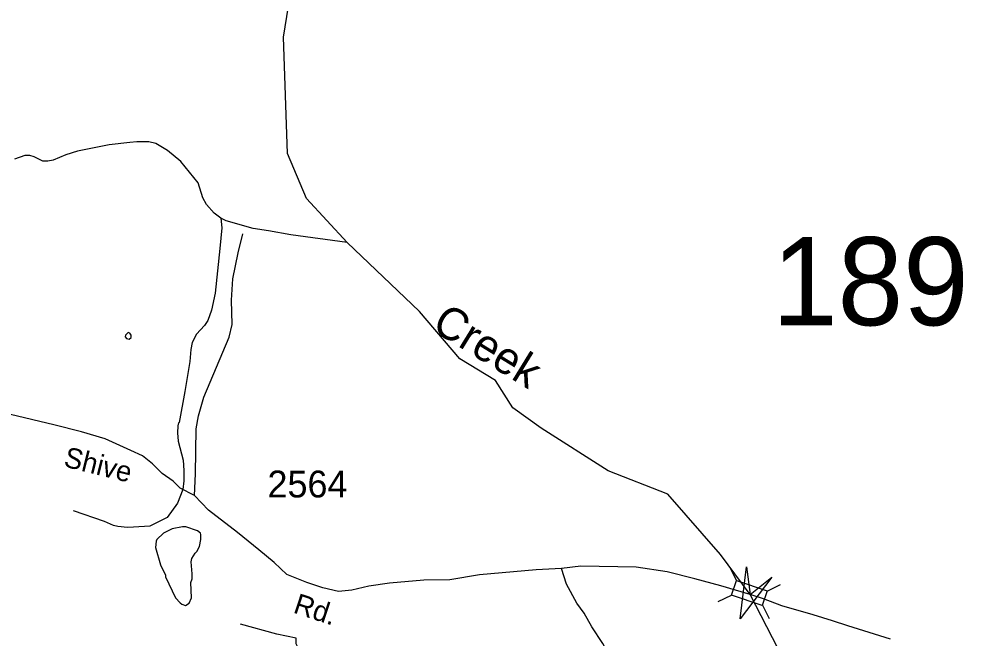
# Model space of a CAD drawing. Extents: x 1473865 to 1648260, y 639067 to 773536.
# Drawn here: x 1559198 to 1563591, y 652286 to 655168 of the extents above; entities that cross this region are included whole.
import ezdxf

# ---------------------------------------------------------------- set-up
doc = ezdxf.new("R2010")
doc.units = 0
for name, color, linetype in [('Exist Hydrographic Creek Single Shore', 7, 'Continuous'), ('Exist Hydrographic Creek Single Shore Label', 7, 'Continuous'), ('Exist Hydrographic Misc Water Feature', 7, 'Continuous'), ('Exist Road Non-System Type 51', 7, 'Continuous'), ('Exist Road Secondary Structure Standard Bridge Attributed CELL', 7, 'Continuous'), ('Exist Road Secondary Structure Standard Bridge CELL', 7, 'Continuous'), ('Exist Road Secondary Structure Standard Bridge Number Label', 7, 'Continuous'), ('Exist Road Secondary Type 51 Attributed', 7, 'Continuous'), ('Exist Road Secondary Type 51 Label', 7, 'Continuous'), ('Exist Road Secondary Type 51 Number Label', 7, 'Continuous')]:
    doc.layers.add(name, color=color, linetype=linetype)

msp = doc.modelspace()

# ---------------------------------------------------------------- linework, layer by layer
at = {"layer": 'Exist Hydrographic Creek Single Shore'}
msp.add_lwpolyline([(1563014.2, 651686), (1562599.1, 652488.2), (1562461.7, 652674.9), (1562216.3, 652956.1), (1561938.6, 653063.8), (1561628.2, 653263.3), (1561496.2, 653357.9), (1561415.2, 653484.2), (1561249.2, 653586.1), (1561061.2, 653806.5), (1560725.5, 654126.7), (1560535.2, 654332.5), (1560447.3, 654541), (1560429.2, 655083), (1560466.2, 655315.3)], dxfattribs=at)
at = {"layer": 'Exist Hydrographic Misc Water Feature'}
for points in [[(1560136.8, 654240.4), (1560106.6, 654264), (1560071, 654304.4), (1560053.4, 654334.7), (1560032.1, 654404.9), (1559950.6, 654503.8), (1559889.7, 654554.6), (1559834.1, 654587.3), (1559802.2, 654595.6), (1559746.2, 654596.3), (1559714.1, 654592.6), (1559617.9, 654581.8), (1559469.6, 654551.5), (1559416.1, 654535.1), (1559357.1, 654510.8), (1559333, 654505.1), (1559309, 654505.3), (1559269.2, 654525.8), (1559249.3, 654532), (1559225.3, 654532.3), (1559177.1, 654514.9)], [(1560136.8, 654240.4), (1560141.9, 654195.6), (1560132.8, 654099.7), (1560110.5, 653892), (1560093.6, 653812.2), (1560077.1, 653764.3), (1560060.9, 653740.5), (1560024.4, 653700.9), (1560004, 653661.2), (1559997.6, 653629.2), (1559992.9, 653573.3), (1559969.4, 653433.6), (1559943.8, 653289.8), (1559939.8, 653287.9), (1559937.6, 653273.9), (1559935.3, 653242), (1559938.9, 653201.9), (1559961.8, 653113.6), (1559965.3, 653065.6), (1559964.8, 653017.6), (1559960.3, 652977.6), (1559936.3, 652913.2), (1559886.9, 652846.5), (1559807.5, 652807), (1559730.3, 652802.3), (1559702.2, 652800.6), (1559658.3, 652805.1), (1559638.3, 652809.3), (1559596.5, 652827.9), (1559451, 652877.5)], [(1560725.5, 654126.7), (1560462.4, 654162.5), (1560358.5, 654182), (1560287, 654191.7), (1560162.3, 654227.4), (1560136.8, 654240.4)], [(1559693.3, 653695.9), (1559692.1, 653688.8), (1559698, 653680.7), (1559710, 653676.6), (1559720.1, 653684.5), (1559720.2, 653696.5), (1559714.3, 653704.6), (1559706.3, 653708.7), (1559693.3, 653695.9)], [(1559973.3, 652437.7), (1559990.5, 652449.2), (1560000.8, 652473.1), (1559997.6, 652545.1), (1560003.7, 652561.1), (1560004, 652585.1), (1559998.6, 652641.2), (1560002.8, 652657.1), (1560017.1, 652680.9), (1560025.2, 652688.8), (1560037.4, 652712.7), (1560043.7, 652744.7), (1560044, 652768.6), (1560042.1, 652774.6), (1560028.3, 652784.8), (1559974.4, 652803.5), (1559958.4, 652803.6), (1559910.2, 652794.2), (1559870.1, 652774.6), (1559839.7, 652745), (1559835.6, 652737.1), (1559833.2, 652707.1), (1559856.4, 652626.8), (1559879.9, 652578.5), (1559879.8, 652570.5), (1559926.8, 652474), (1559948.5, 652449.7), (1559956.4, 652443.6), (1559973.3, 652437.7)]]:
    msp.add_lwpolyline(points, dxfattribs=at)
at = {"layer": 'Exist Road Non-System Type 51'}
for points in [[(1560015.4, 652948.9), (1560018.8, 653050.9), (1560022.3, 653260.1), (1560032.9, 653319.9), (1560058.1, 653407.7), (1560175.6, 653686.2), (1560190.4, 653746.2), (1560187.3, 653858.9), (1560193.3, 653958.2), (1560218.5, 654079.7), (1560239.7, 654167.6)], [(1562103.7, 651884.2), (1562072, 651910.7), (1562040.7, 651965.2), (1561961.2, 652172.3), (1561914.4, 652261), (1561863.3, 652337.7), (1561828.2, 652402.1), (1561792.7, 652448.6), (1561745.7, 652537.2), (1561722.7, 652609.7)], [(1560482.1, 651963.6), (1560495.6, 652243.5), (1560487.7, 652259.6), (1560488, 652285.6), (1560398.4, 652304.7), (1560228.8, 652350.9)]]:
    msp.add_lwpolyline(points, dxfattribs=at)
at = {"layer": 'Exist Road Secondary Structure Standard Bridge Attributed CELL'}
msp.add_lwpolyline([(1562699.9, 652570.2), (1562553.8, 652375), (1562582.7, 652617.1), (1562599.1, 652488.2)], close=True, dxfattribs=at)
at = {"layer": 'Exist Road Secondary Structure Standard Bridge CELL'}
for p, q in [((1562504.9, 652615.1), (1562535.6, 652553.3)), ((1562678.8, 652504.9), (1562740.5, 652535.6)), ((1562451.4, 652455.6), (1562513.2, 652486.4)), ((1562656.8, 652439.5), (1562687.5, 652377.7))]:
    msp.add_line(p, q, dxfattribs=at)
msp.add_lwpolyline([(1562535.6, 652553.3), (1562678.9, 652505.2), (1562656.4, 652438.3), (1562513.2, 652486.4)], close=True, dxfattribs=at)
at = {"layer": 'Exist Road Secondary Type 51 Attributed'}
for points in [[(1562599.1, 652488.2), (1562463.2, 652528.5), (1562342.3, 652561.4), (1562213.9, 652594.2), (1562069.1, 652616.7), (1561812.8, 652620.5), (1561722.7, 652609.7), (1561604.5, 652603.1), (1561340.2, 652580.6), (1561201.8, 652556.4), (1561081.8, 652556), (1560921.6, 652542), (1560825.3, 652527.4), (1560747, 652508.3), (1560684.9, 652503.2), (1560611.2, 652520.1), (1560537.5, 652545), (1560443.8, 652582.3), (1560385, 652637.9), (1560313.9, 652696.2), (1560215, 652777.4), (1560080.2, 652881.4), (1560015.4, 652948.9), (1559948.4, 652984.2), (1559916.1, 653016.6), (1559864.3, 653052.2), (1559819.1, 653097.5), (1559772.6, 653134.9), (1559719.1, 653159.6), (1559599.1, 653214), (1559489.2, 653246.4), (1559359.8, 653278.7), (1559159.3, 653327.3)], [(1563252.8, 652281.5), (1563054, 652343.4), (1562982.3, 652365.8), (1562893.2, 652394), (1562747.7, 652436.8), (1562661.9, 652468.3), (1562599.1, 652488.2)]]:
    msp.add_lwpolyline(points, dxfattribs=at)

# ---------------------------------------------------------------- texts
at = {"layer": 'Exist Hydrographic Creek Single Shore Label'}
msp.add_text('Creek', height=150, rotation=328.4647, dxfattribs=at).set_placement((1561112.1, 653722.8))
at = {"layer": 'Exist Road Secondary Structure Standard Bridge Number Label'}
msp.add_text('189', height=410.1, dxfattribs=at).set_placement((1562701.6, 653741.8))
at = {"layer": 'Exist Road Secondary Type 51 Label'}
for s, rotation, p in [('Shive', 346.091, (1559401.3, 653085.6)), ('Rd.', 341.737, (1560469.3, 652405.6))]:
    msp.add_text(s, height=95, rotation=rotation, dxfattribs=at).set_placement(p)
at = {"layer": 'Exist Road Secondary Type 51 Number Label'}
msp.add_text('2564', height=125, dxfattribs=at).set_placement((1560354.3, 652940.5))

doc.saveas('drawing.dxf')
